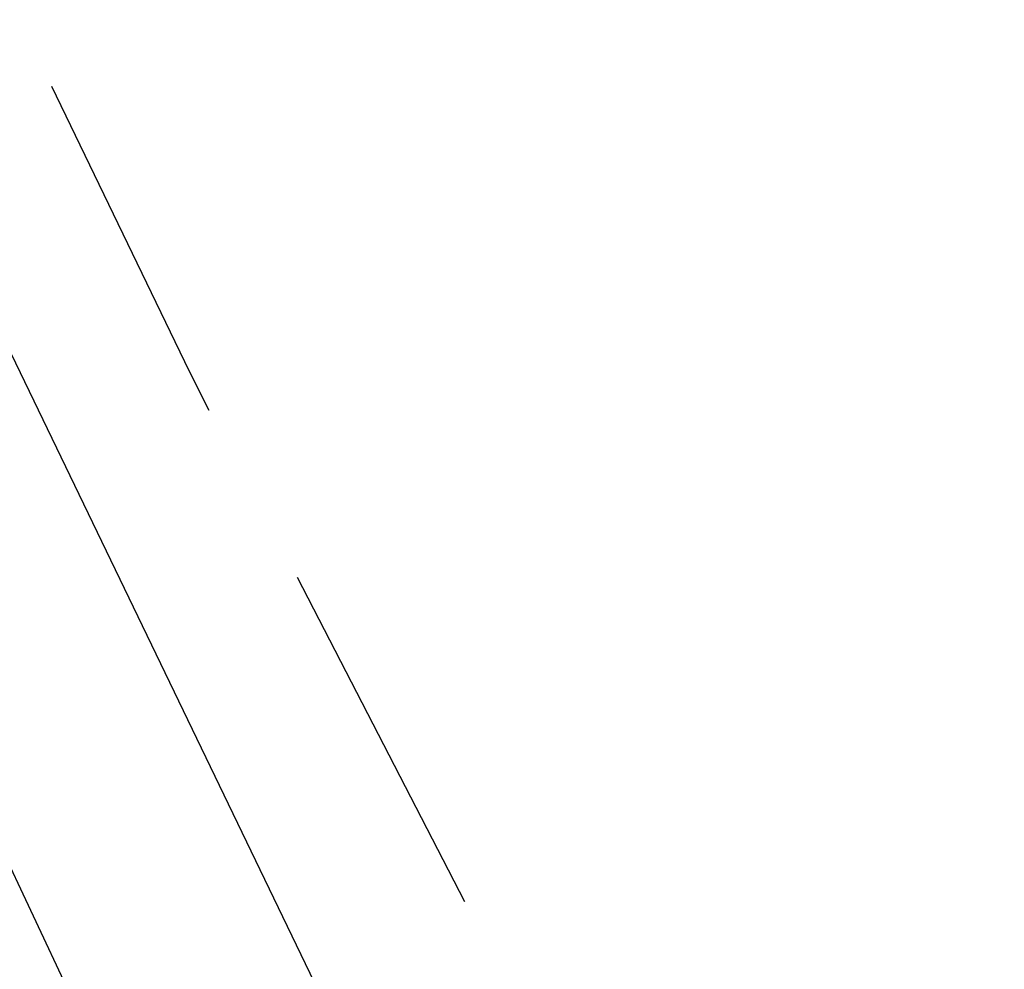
# Model space of a CAD drawing. Header units: feet. Extents: x -79 to 198, y -22 to 181.
# Tile 292 of 656: x 21.02 to 22.36, y 32.95 to 34.24. Entities that reach past the tile are written whole.
import ezdxf

# ---------------------------------------------------------------- set-up
doc = ezdxf.new("R2010")
doc.units = ezdxf.units.FT
doc.layers.add('A-LINEA', color=7, linetype='CONTINUOUS')

msp = doc.modelspace()

# ---------------------------------------------------------------- linework, layer by layer
at = {"layer": 'A-LINEA'}
for p, q in [((17.1689, 41.2494), (22.9956, 28.8755)), ((17.1689, 41.2494), (22.9956, 28.8755)), ((20.0267, 35.8311), (21.64, 32.4844)), ((20.0267, 35.8311), (21.64, 32.4844)), ((21.4, 33.4844), (21.6267, 33.0444)), ((21.4, 33.4844), (21.6267, 33.0444))]:
    msp.add_line(p, q, dxfattribs=at)
msp.add_lwpolyline([(21.0667, 34.1511), (21.2533, 33.7644), (21.28, 33.7111)], dxfattribs=at)
msp.add_lwpolyline([(21.0667, 34.1511), (21.2533, 33.7644), (21.28, 33.7111)], dxfattribs=at)

doc.saveas('drawing.dxf')
